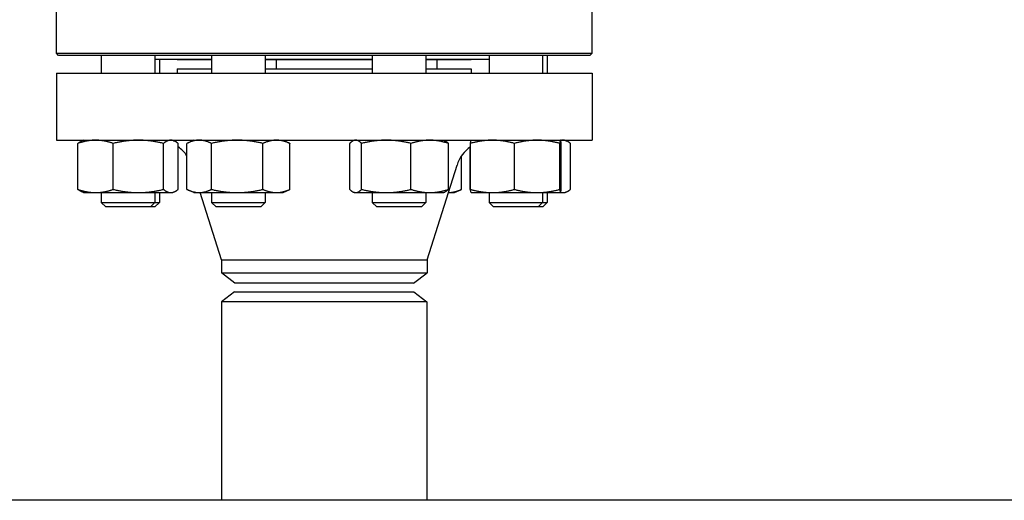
# Model space of a CAD drawing. Header units: inches. Extents: x 24 to 1128, y -69 to 748.
# Tile 480 of 656: x 581.77 to 595.55, y 376.86 to 383.59. Entities that reach past the tile are written whole.
import ezdxf

# ---------------------------------------------------------------- set-up
doc = ezdxf.new("R2010")
doc.units = ezdxf.units.IN
doc.header["$LTSCALE"] = 32
doc.header["$MEASUREMENT"] = 0
doc.layers.add('Visible (ANSI)', color=7, linetype='Continuous', lineweight=30)

msp = doc.modelspace()

# ---------------------------------------------------------------- linework, layer by layer
at = {"layer": 'Visible (ANSI)'}
for p, q in [((582.28063, 383.11992), (582.28063, 384.02617)), ((589.78063, 383.11992), (589.78063, 384.02617)), ((582.28063, 383.11992), (589.78063, 383.11992)), ((582.31188, 383.08867), (582.28063, 383.11992)), ((589.74938, 383.08867), (582.31188, 383.08867)), ((582.90883, 383.08867), (582.90883, 382.84117)), ((583.65883, 383.08867), (583.65883, 382.84117)), ((584.45452, 383.03117), (583.65883, 383.03117)), ((583.72218, 383.03117), (583.72218, 382.84117)), ((583.97063, 383.02617), (583.97063, 383.03117)), ((584.45452, 383.02617), (583.97063, 383.02617)), ((584.45452, 383.08867), (584.45452, 382.84117)), ((585.20452, 383.08867), (585.20452, 382.84117)), ((586.7038, 383.03117), (585.20452, 383.03117)), ((586.7038, 383.02617), (585.20452, 383.02617)), ((585.35746, 383.02617), (585.35746, 382.90117)), ((586.7038, 383.08867), (586.7038, 382.84117)), ((587.4538, 383.08867), (587.4538, 382.84117)), ((588.33909, 383.03117), (587.4538, 383.03117)), ((588.09063, 383.02617), (587.4538, 383.02617)), ((587.60675, 383.02617), (587.60675, 382.90117)), ((588.09063, 383.02617), (588.09063, 383.03117)), ((588.33909, 383.08867), (588.33909, 382.84117)), ((589.08909, 383.08867), (589.08909, 382.84117)), ((589.15244, 383.08867), (589.15244, 382.84117)), ((589.74938, 383.08867), (589.78063, 383.11992)), ((583.97063, 382.90117), (584.45452, 382.90117)), ((583.97063, 382.90117), (583.97063, 382.84117)), ((585.20452, 382.90117), (586.7038, 382.90117)), ((587.4538, 382.90117), (588.09063, 382.90117)), ((588.09063, 382.90117), (588.09063, 382.84117)), ((582.28063, 382.84117), (589.78063, 382.84117)), ((582.28063, 382.84117), (582.28063, 381.90117)), ((589.78063, 382.84117), (589.78063, 381.90117)), ((582.28063, 381.90117), (589.78063, 381.90117)), ((582.65883, 381.90117), (582.6316, 381.88847)), ((583.90883, 381.90117), (583.93605, 381.88847)), ((584.20452, 381.90117), (584.1191, 381.86134)), ((585.45452, 381.90117), (585.53994, 381.86134)), ((586.4538, 381.90117), (586.43635, 381.89303)), ((587.7038, 381.90117), (587.72126, 381.89303)), ((588.08909, 381.90117), (588.08884, 381.90105)), ((589.33909, 381.90117), (589.33933, 381.90105)), ((589.40244, 381.90117), (589.42966, 381.88847)), ((582.58175, 381.21226), (582.58175, 381.85608)), ((583.07749, 381.21226), (583.07749, 381.85608)), ((583.77957, 381.21226), (583.77957, 381.85608)), ((583.98591, 381.21226), (583.98591, 381.85608)), ((584.10812, 381.21226), (584.10812, 381.85608)), ((584.45122, 381.21226), (584.45122, 381.85608)), ((585.17262, 381.21226), (585.17262, 381.85608)), ((585.55092, 381.21226), (585.55092, 381.85608)), ((586.38724, 381.21226), (586.38724, 381.85608)), ((586.55433, 381.21226), (586.55433, 381.85608)), ((587.24589, 381.21226), (587.24589, 381.85608)), ((587.77037, 381.21226), (587.77037, 381.85608)), ((588.07536, 381.21226), (588.07536, 381.80749)), ((588.07917, 381.21226), (588.07917, 381.85608)), ((588.69377, 381.21226), (588.69377, 381.85608)), ((589.32868, 381.21226), (589.32868, 381.85608)), ((589.349, 381.21226), (589.349, 381.85608)), ((589.47952, 381.21226), (589.47952, 381.85608)), ((587.95315, 381.21226), (587.95315, 381.68213)), ((587.47063, 380.22784), (587.89008, 381.55214)), ((582.65883, 381.16717), (582.6316, 381.17987)), ((582.65883, 381.16717), (582.82962, 381.16717)), ((582.82962, 381.16717), (583.42853, 381.16717)), ((582.90883, 381.16717), (582.90883, 381.02867)), ((583.42853, 381.16717), (583.88274, 381.16717)), ((583.65883, 381.16717), (583.65883, 381.02867)), ((583.72218, 381.16717), (583.72218, 381.02867)), ((583.88274, 381.16717), (583.90883, 381.16717)), ((583.90883, 381.16717), (583.93605, 381.17987)), ((584.20452, 381.16717), (584.1191, 381.207)), ((584.20452, 381.16717), (584.27967, 381.16717)), ((584.27967, 381.16717), (584.81192, 381.16717)), ((584.59063, 380.22784), (584.29311, 381.16717)), ((584.45452, 381.16717), (584.45452, 381.02867)), ((584.81192, 381.16717), (585.36177, 381.16717)), ((585.20452, 381.16717), (585.20452, 381.02867)), ((585.36177, 381.16717), (585.45452, 381.16717)), ((585.45452, 381.16717), (585.53994, 381.207)), ((586.4538, 381.16717), (586.43635, 381.17531)), ((586.4538, 381.16717), (586.47079, 381.16717)), ((586.47079, 381.16717), (586.90011, 381.16717)), ((586.7038, 381.16717), (586.7038, 381.02867)), ((586.90011, 381.16717), (587.50813, 381.16717)), ((587.4538, 381.16717), (587.4538, 381.02867)), ((587.50813, 381.16717), (587.7038, 381.16717)), ((587.7038, 381.16717), (587.72126, 381.17531)), ((587.76815, 381.16717), (587.85675, 381.16717)), ((587.85675, 381.16717), (587.94217, 381.207)), ((588.08909, 381.16717), (588.08884, 381.16729)), ((588.08909, 381.16717), (588.38647, 381.16717)), ((588.33909, 381.16717), (588.33909, 381.02867)), ((588.38647, 381.16717), (589.01122, 381.16717)), ((589.01122, 381.16717), (589.33884, 381.16717)), ((589.08909, 381.16717), (589.08909, 381.02867)), ((589.15244, 381.16717), (589.15244, 381.02867)), ((589.33884, 381.16717), (589.33909, 381.16717)), ((589.33909, 381.16717), (589.33933, 381.16729)), ((589.33909, 381.16717), (589.37635, 381.16717)), ((589.37635, 381.16717), (589.40244, 381.16717)), ((589.40244, 381.16717), (589.42966, 381.17987)), ((582.90883, 381.02867), (583.65883, 381.02867)), ((582.97133, 380.96617), (582.90883, 381.02867)), ((583.59633, 380.96617), (582.97133, 380.96617)), ((583.59633, 380.96617), (583.65883, 381.02867)), ((583.65968, 380.96617), (583.59633, 380.96617)), ((583.65883, 381.02867), (583.72218, 381.02867)), ((583.65968, 380.96617), (583.72218, 381.02867)), ((584.45452, 381.02867), (585.20452, 381.02867)), ((584.51702, 380.96617), (584.45452, 381.02867)), ((585.14202, 380.96617), (584.51702, 380.96617)), ((585.14202, 380.96617), (585.20452, 381.02867)), ((586.7038, 381.02867), (587.4538, 381.02867)), ((586.7663, 380.96617), (586.7038, 381.02867)), ((587.3913, 380.96617), (586.7663, 380.96617)), ((587.3913, 380.96617), (587.4538, 381.02867)), ((588.33909, 381.02867), (589.08909, 381.02867)), ((588.40159, 380.96617), (588.33909, 381.02867)), ((589.02659, 380.96617), (588.40159, 380.96617)), ((589.02659, 380.96617), (589.08909, 381.02867)), ((589.08994, 380.96617), (589.02659, 380.96617)), ((589.08909, 381.02867), (589.15244, 381.02867)), ((589.08994, 380.96617), (589.15244, 381.02867)), ((584.59063, 380.22784), (587.47063, 380.22784)), ((584.59063, 380.22784), (584.59063, 380.04504)), ((587.47063, 380.22784), (587.47063, 380.04504)), ((584.59063, 380.04504), (587.47063, 380.04504)), ((584.77813, 379.90117), (584.59063, 380.04504)), ((587.28313, 379.90117), (587.47063, 380.04504)), ((587.28313, 379.90117), (584.77813, 379.90117)), ((584.77613, 379.77617), (584.59313, 379.63575)), ((584.77613, 379.77617), (587.28513, 379.77617)), ((587.28513, 379.77617), (587.46813, 379.63575)), ((587.46813, 379.63575), (584.59313, 379.63575)), ((584.59313, 379.63575), (584.59313, 376.85867)), ((587.46813, 379.63575), (587.46813, 376.85867)), ((602.07163, 376.85867), (556.53063, 376.85867))]:
    msp.add_line(p, q, dxfattribs=at)
for centre, start, end in [((583.69452, 381.40117), 34.18844, 54.353884), ((588.36675, 381.40117), 125.10975, 162.425284)]:
    msp.add_arc(centre, 0.5, start, end, dxfattribs=at)
for points, weights in [([(582.82962, 381.90117), (582.71458, 381.90117), (582.58175, 381.85608)], [1, 1.0379548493, 1]), ([(583.07749, 381.85608), (582.94466, 381.90117), (582.82962, 381.90117)], [1, 1.0379548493, 1]), ([(583.42853, 381.90117), (583.26561, 381.90117), (583.07749, 381.85608)], [1, 1.0379548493, 1]), ([(583.77957, 381.85608), (583.59145, 381.90117), (583.42853, 381.90117)], [1, 1.0379548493, 1]), ([(583.88274, 381.90117), (583.83486, 381.90117), (583.77957, 381.85608)], [1, 1.0379548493, 1]), ([(583.98591, 381.85608), (583.93062, 381.90117), (583.88274, 381.90117)], [1, 1.0379548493, 1]), ([(584.27967, 381.90117), (584.20005, 381.90117), (584.10812, 381.85608)], [1, 1.0379548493, 1]), ([(584.45122, 381.85608), (584.35929, 381.90117), (584.27967, 381.90117)], [1, 1.0379548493, 1]), ([(584.81192, 381.90117), (584.64452, 381.90117), (584.45122, 381.85608)], [1, 1.0379548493, 1]), ([(585.17262, 381.85608), (584.97932, 381.90117), (584.81192, 381.90117)], [1, 1.0379548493, 1]), ([(585.36177, 381.90117), (585.27399, 381.90117), (585.17262, 381.85608)], [1, 1.0379548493, 1]), ([(585.55092, 381.85608), (585.44955, 381.90117), (585.36177, 381.90117)], [1, 1.0379548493, 1]), ([(586.47079, 381.90117), (586.43201, 381.90117), (586.38724, 381.85608)], [1, 1.0379548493, 1]), ([(586.55433, 381.85608), (586.50956, 381.90117), (586.47079, 381.90117)], [1, 1.0379548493, 1]), ([(586.90011, 381.90117), (586.73963, 381.90117), (586.55433, 381.85608)], [1, 1.0379548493, 1]), ([(587.24589, 381.85608), (587.06059, 381.90117), (586.90011, 381.90117)], [1, 1.0379548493, 1]), ([(587.50813, 381.90117), (587.38642, 381.90117), (587.24589, 381.85608)], [1, 1.0379548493, 1]), ([(587.77037, 381.85608), (587.62983, 381.90117), (587.50813, 381.90117)], [1, 1.0379548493, 1]), ([(588.38647, 381.90117), (588.24385, 381.90117), (588.07917, 381.85608)], [1, 1.0379548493, 1]), ([(588.69377, 381.85608), (588.52909, 381.90117), (588.38647, 381.90117)], [1, 1.0379548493, 1]), ([(589.01122, 381.90117), (588.86389, 381.90117), (588.69377, 381.85608)], [1, 1.0379548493, 1]), ([(589.32868, 381.85608), (589.15856, 381.90117), (589.01122, 381.90117)], [1, 1.0379548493, 1]), ([(589.33884, 381.90117), (589.33412, 381.90117), (589.32868, 381.85608)], [1, 1.0379548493, 1]), ([(589.349, 381.85608), (589.34355, 381.90117), (589.33884, 381.90117)], [1, 1.0379548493, 1]), ([(589.37635, 381.90117), (589.35943, 381.90117), (589.3422, 381.8959)], [1, 1.01309132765, 1.01715177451]), ([(589.47952, 381.85608), (589.42423, 381.90117), (589.37635, 381.90117)], [1, 1.0379548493, 1]), ([(582.58175, 381.85608), (582.60794, 381.87744), (582.6316, 381.88847)], [1, 1.01762479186, 1.01888101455]), ([(585.53994, 381.86134), (585.54539, 381.8588), (585.55092, 381.85608)], [1.0041550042, 1.00220568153, 1]), ([(587.72126, 381.89303), (587.74439, 381.88225), (587.77037, 381.85608)], [1.01859290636, 1.02167875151, 1]), ([(588.07917, 381.85608), (588.08435, 381.89896), (588.08884, 381.90105)], [1, 1.0360296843, 1.00365503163]), ([(582.6316, 381.17987), (582.60794, 381.1909), (582.58175, 381.21226)], [1.01888101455, 1.01762479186, 1]), ([(582.58175, 381.21226), (582.71458, 381.16717), (582.82962, 381.16717)], [1, 1.0379548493, 1]), ([(582.82962, 381.16717), (582.94466, 381.16717), (583.07749, 381.21226)], [1, 1.0379548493, 1]), ([(583.07749, 381.21226), (583.26561, 381.16717), (583.42853, 381.16717)], [1, 1.0379548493, 1]), ([(583.42853, 381.16717), (583.59145, 381.16717), (583.77957, 381.21226)], [1, 1.0379548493, 1]), ([(583.77957, 381.21226), (583.83486, 381.16717), (583.88274, 381.16717)], [1, 1.0379548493, 1]), ([(583.88274, 381.16717), (583.93062, 381.16717), (583.98591, 381.21226)], [1, 1.0379548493, 1]), ([(584.10812, 381.21226), (584.20005, 381.16717), (584.27967, 381.16717)], [1, 1.0379548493, 1]), ([(584.27967, 381.16717), (584.35929, 381.16717), (584.45122, 381.21226)], [1, 1.0379548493, 1]), ([(584.45122, 381.21226), (584.64452, 381.16717), (584.81192, 381.16717)], [1, 1.0379548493, 1]), ([(584.81192, 381.16717), (584.97932, 381.16717), (585.17262, 381.21226)], [1, 1.0379548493, 1]), ([(585.17262, 381.21226), (585.27399, 381.16717), (585.36177, 381.16717)], [1, 1.0379548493, 1]), ([(585.36177, 381.16717), (585.44955, 381.16717), (585.55092, 381.21226)], [1, 1.0379548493, 1]), ([(585.55092, 381.21226), (585.54539, 381.20954), (585.53994, 381.207)], [1, 1.00220568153, 1.0041550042]), ([(586.38724, 381.21226), (586.43201, 381.16717), (586.47079, 381.16717)], [1, 1.0379548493, 1]), ([(586.47079, 381.16717), (586.50956, 381.16717), (586.55433, 381.21226)], [1, 1.0379548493, 1]), ([(586.55433, 381.21226), (586.73963, 381.16717), (586.90011, 381.16717)], [1, 1.0379548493, 1]), ([(586.90011, 381.16717), (587.06059, 381.16717), (587.24589, 381.21226)], [1, 1.0379548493, 1]), ([(587.24589, 381.21226), (587.38642, 381.16717), (587.50813, 381.16717)], [1, 1.0379548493, 1]), ([(587.50813, 381.16717), (587.62983, 381.16717), (587.77037, 381.21226)], [1, 1.0379548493, 1]), ([(587.77037, 381.21226), (587.74439, 381.18609), (587.72126, 381.17531)], [1, 1.02167875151, 1.01859290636]), ([(587.76816, 381.16719), (587.85402, 381.16816), (587.95315, 381.21226)], [1.00169339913, 1.03708836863, 1]), ([(587.95315, 381.21226), (587.94762, 381.20954), (587.94217, 381.207)], [1, 1.00220568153, 1.0041550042]), ([(588.07536, 381.21226), (588.07735, 381.21158), (588.07934, 381.21091)], [1, 1.00054914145, 1.00108239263]), ([(588.07959, 381.20886), (588.07749, 381.21052), (588.07536, 381.21226)], [1.00271336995, 1.00140899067, 1]), ([(588.07917, 381.21226), (588.24385, 381.16717), (588.38647, 381.16717)], [1, 1.0379548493, 1]), ([(588.08884, 381.16729), (588.08435, 381.16938), (588.07917, 381.21226)], [1.00365503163, 1.0360296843, 1]), ([(588.38647, 381.16717), (588.52909, 381.16717), (588.69377, 381.21226)], [1, 1.0379548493, 1]), ([(588.69377, 381.21226), (588.86389, 381.16717), (589.01122, 381.16717)], [1, 1.0379548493, 1]), ([(589.01122, 381.16717), (589.15856, 381.16717), (589.32868, 381.21226)], [1, 1.0379548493, 1]), ([(589.32868, 381.21226), (589.33412, 381.16717), (589.33884, 381.16717)], [1, 1.0379548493, 1]), ([(589.33884, 381.16717), (589.34355, 381.16717), (589.349, 381.21226)], [1, 1.0379548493, 1]), ([(589.37635, 381.16717), (589.42423, 381.16717), (589.47952, 381.21226)], [1, 1.0379548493, 1]), ([(589.3422, 381.17244), (589.35943, 381.16717), (589.37635, 381.16717)], [1.01715177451, 1.01309132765, 1])]:
    msp.add_rational_spline(points, weights, degree=2, dxfattribs=at)

doc.saveas('drawing.dxf')
